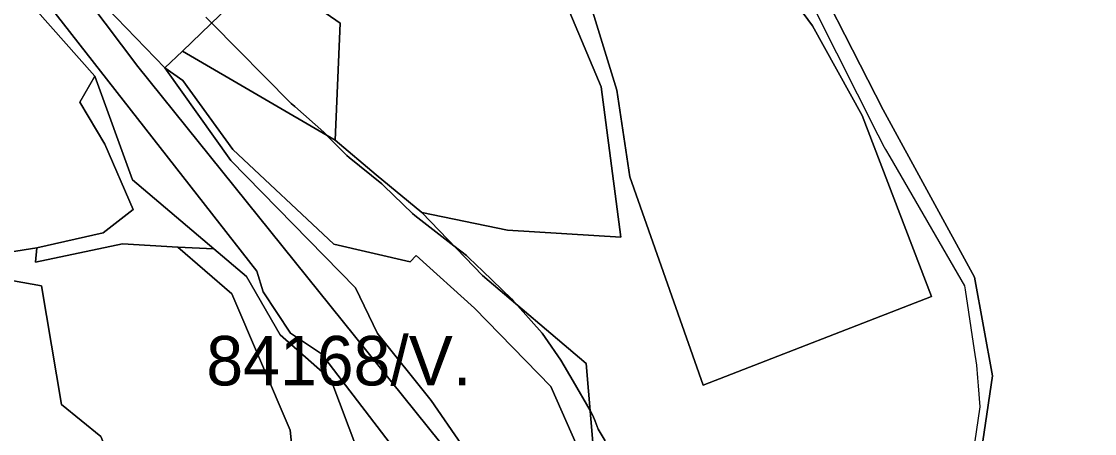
# Model space of a CAD drawing. Extents: x -477304 to -465429, y -1159113 to -1149210.
# Drawn here: x -468732.9 to -468407.6, y -1156836.1 to -1156711.2 of the extents above; entities that cross this region are included whole.
import ezdxf

# ---------------------------------------------------------------- set-up
doc = ezdxf.new("R2010")
doc.units = 0
for name, color, linetype in [('BPEJ_s', 7, 'Continuous'), ('ostatni_s', 7, 'Continuous'), ('PUPFL_s', 7, 'Continuous'), ('trav_porost_s', 7, 'Continuous')]:
    doc.layers.add(name, color=color, linetype=linetype)

msp = doc.modelspace()

# ---------------------------------------------------------------- linework, layer by layer
at = {"layer": 'BPEJ_s'}
for points in [[(-468492.08, -1156708.35), (-468473.28, -1156745.58), (-468471.37, -1156749.38), (-468470.99, -1156750.03), (-468469.71, -1156752.24), (-468447.06, -1156791.38), (-468446.88, -1156792.59), (-468444.08, -1156810.88), (-468443.39, -1156815.38), (-468443.09, -1156819.19), (-468442.89, -1156821.67), (-468442.39, -1156828.05), (-468452.64, -1156897.39)], [(-468492.08, -1156708.35), (-468473.28, -1156745.58), (-468471.37, -1156749.38), (-468470.99, -1156750.03), (-468469.71, -1156752.24), (-468447.06, -1156791.38), (-468446.88, -1156792.59), (-468444.08, -1156810.88), (-468443.39, -1156815.38), (-468443.09, -1156819.19), (-468442.89, -1156821.67), (-468442.39, -1156828.05), (-468452.64, -1156897.39), (-468453.42, -1156902.68), (-468453.68, -1156904.47)], [(-468676.99, -1156709.92), (-468675.22, -1156711.7), (-468651.1, -1156736.05), (-468649.99, -1156737.04), (-468641.23, -1156744.79), (-468640.25, -1156745.79), (-468640.18, -1156745.85), (-468634.29, -1156751.81), (-468633.49, -1156752.46), (-468623.68, -1156760.45), (-468623.04, -1156761.06)], [(-468555.91, -1156838.34), (-468558.06, -1156834.81), (-468558.98, -1156832.38), (-468559.64, -1156830.64), (-468560.49, -1156829.18), (-468565.66, -1156820.25), (-468569.41, -1156813.91), (-468574.1, -1156807.02), (-468575.02, -1156805.67), (-468582.48, -1156797.32), (-468583.7, -1156795.95), (-468584.3, -1156795.28), (-468593.05, -1156786.89), (-468597.26, -1156782.87), (-468598.02, -1156782.14), (-468601.82, -1156779.19), (-468613.62, -1156770.03), (-468614.32, -1156769.48), (-468623.04, -1156761.06), (-468623.68, -1156760.45), (-468633.49, -1156752.46), (-468634.29, -1156751.81), (-468640.18, -1156745.85), (-468640.25, -1156745.79), (-468641.23, -1156744.79), (-468649.99, -1156737.04), (-468651.1, -1156736.05), (-468675.22, -1156711.7), (-468676.99, -1156709.92)], [(-468623.04, -1156761.06), (-468614.32, -1156769.48), (-468613.62, -1156770.03), (-468601.82, -1156779.19), (-468598.02, -1156782.14), (-468597.26, -1156782.87), (-468593.05, -1156786.89), (-468584.3, -1156795.28), (-468583.7, -1156795.95), (-468582.48, -1156797.32), (-468575.02, -1156805.67), (-468574.1, -1156807.02), (-468569.41, -1156813.91), (-468565.66, -1156820.25), (-468560.49, -1156829.18), (-468559.64, -1156830.64), (-468558.98, -1156832.38), (-468558.06, -1156834.81), (-468555.91, -1156838.34)]]:
    msp.add_lwpolyline(points, dxfattribs=at)
at = {"layer": 'ostatni_s'}
for points in [[(-468591.08, -1156524.91), (-468602.72, -1156531.31), (-468620.34, -1156533.71), (-468813.51, -1156527.91), (-468847.72, -1156531.41), (-468854.13, -1156542.48), (-468844.29, -1156556.45), (-468778.35, -1156619.26), (-468727.59, -1156684.94), (-468697.62, -1156724.86), (-468606.12, -1156838.54), (-468598.23, -1156853.19), (-468577.28, -1156908.02), (-468560.24, -1156933.95), (-468521.81, -1156978.46), (-468506.21, -1157003.65), (-468489.62, -1157037.25), (-468424.39, -1157112.16)], [(-468489.92, -1157054.19), (-468502.25, -1157035.76), (-468524.68, -1156994.83), (-468536.8, -1156978.58), (-468539.93, -1156974.39), (-468579.47, -1156925.77), (-468586.38, -1156911.49), (-468603.06, -1156868.42), (-468616.49, -1156845.23), (-468641.91, -1156811.94), (-468651.31, -1156805.73), (-468659.59, -1156793.17), (-468661.55, -1156786.94), (-468760.72, -1156660.07)], [(-468760.72, -1156660.07), (-468661.55, -1156786.94), (-468659.59, -1156793.17), (-468651.31, -1156805.73), (-468641.91, -1156811.94), (-468616.49, -1156845.23), (-468603.06, -1156868.42), (-468586.38, -1156911.49), (-468579.47, -1156925.77), (-468539.93, -1156974.39), (-468536.8, -1156978.58), (-468524.68, -1156994.83), (-468502.25, -1157035.76), (-468489.92, -1157054.19)], [(-468424.39, -1157112.16), (-468489.62, -1157037.25), (-468506.21, -1157003.65), (-468521.81, -1156978.46), (-468560.24, -1156933.95), (-468577.28, -1156908.02), (-468598.23, -1156853.19), (-468606.12, -1156838.54), (-468697.62, -1156724.86), (-468727.59, -1156684.94)], [(-468709.89, -1156703.98), (-468689.36, -1156725.32), (-468669.4, -1156753.33), (-468631.63, -1156791.96), (-468624.97, -1156805.8), (-468608.73, -1156826.11), (-468599.5, -1156839.41), (-468594.16, -1156847.12), (-468585.52, -1156873.66), (-468567.57, -1156906.97), (-468558.25, -1156931.36), (-468544.9, -1156941.83), (-468529.79, -1156965.18), (-468510.83, -1156986.16), (-468500.2, -1157011.61), (-468487.54, -1157022.17), (-468480.86, -1157035.74), (-468478.41, -1157040.73)], [(-468504.58, -1157039.66), (-468509.25, -1157033.63), (-468512.85, -1157021.39), (-468524.78, -1157002.43), (-468539.32, -1156983.12), (-468551.21, -1156967.33), (-468563.53, -1156951.46), (-468580.59, -1156930.69), (-468593.43, -1156905.31), (-468625.11, -1156851.44), (-468630.92, -1156841.48), (-468639.06, -1156819.74), (-468654.47, -1156806.25), (-468664.64, -1156788.5), (-468674.58, -1156780.09), (-468699.21, -1156759.23), (-468710.59, -1156727.82), (-468728.78, -1156707.31)]]:
    msp.add_lwpolyline(points, dxfattribs=at)
msp.add_lwpolyline([(-468690.44, -1156685.26), (-468669.91, -1156706.59), (-468684.09, -1156720.23), (-468689.36, -1156725.32), (-468709.89, -1156703.98), (-468706.38, -1156700.6)], close=True, dxfattribs=at)
at = {"layer": 'PUPFL_s'}
for points in [[(-468342.09, -1156936.7), (-468413.39, -1156925.05), (-468451.17, -1156903.94), (-468438.55, -1156818.62), (-468444.02, -1156788.69), (-468471.65, -1156738.05), (-468499.5, -1156683.56), (-468557.49, -1156505.87), (-468560.79, -1156495.34), (-468525.61, -1156464.43), (-468511.8, -1156456.56), (-468493.4, -1156462.75), (-468464.25, -1156466.45), (-468437.9, -1156477.87), (-468419.96, -1156478.04), (-468426.62, -1156486.89), (-468425.96, -1156493.9), (-468420.29, -1156505.13), (-468414.61, -1156528), (-468379.5, -1156564.49)], [(-468499.5, -1156683.56), (-468471.65, -1156738.05), (-468444.02, -1156788.69), (-468438.55, -1156818.62), (-468451.17, -1156903.94), (-468457.2, -1156900.57), (-468487.15, -1156897.32), (-468552.45, -1156855.56), (-468559.55, -1156840), (-468561.73, -1156814.92), (-468593.15, -1156788.27), (-468611.48, -1156769.08), (-468585.51, -1156774.53), (-468551.19, -1156776.6), (-468557.18, -1156731.06), (-468566.67, -1156708.53)], [(-468560.86, -1156704.33), (-468552.44, -1156732.08), (-468548.51, -1156758.28), (-468526.2, -1156821.43), (-468457.05, -1156794.56), (-468478.06, -1156739.74), (-468493.07, -1156712.6), (-468504.38, -1156697.15)], [(-468562.95, -1156843.37), (-468572.44, -1156821.9), (-468595.55, -1156798.17), (-468613.21, -1156782.21), (-468615, -1156784.11), (-468638.16, -1156778.72), (-468668.79, -1156750.07), (-468683.98, -1156729.09), (-468689.36, -1156725.32), (-468684.09, -1156720.23), (-468637.74, -1156747.25), (-468625.33, -1156757.72), (-468611.48, -1156769.08), (-468593.15, -1156788.27), (-468561.73, -1156814.92), (-468559.55, -1156840)]]:
    msp.add_lwpolyline(points, dxfattribs=at)
for points in [[(-468478.06, -1156739.74), (-468457.05, -1156794.56), (-468526.2, -1156821.43), (-468548.51, -1156758.28), (-468552.44, -1156732.08), (-468560.86, -1156704.33), (-468548.92, -1156695.51), (-468523.21, -1156681.53), (-468510.86, -1156688.8), (-468504.38, -1156697.15), (-468493.07, -1156712.6)], [(-468669.4, -1156753.33), (-468689.36, -1156725.32), (-468683.98, -1156729.09), (-468668.79, -1156750.07), (-468638.16, -1156778.72), (-468615, -1156784.11), (-468613.21, -1156782.21), (-468595.55, -1156798.17), (-468572.44, -1156821.9), (-468562.95, -1156843.37), (-468599.5, -1156839.41), (-468608.73, -1156826.11), (-468624.97, -1156805.8), (-468631.63, -1156791.96)], [(-468681.64, -1156897.44), (-468691.94, -1156876.97), (-468649.24, -1156857.03), (-468651.46, -1156835.14), (-468669.09, -1156793.8), (-468685.5, -1156779.67), (-468674.58, -1156780.09), (-468664.64, -1156788.5), (-468654.47, -1156806.25), (-468639.06, -1156819.74), (-468630.92, -1156841.48), (-468625.11, -1156851.44), (-468637.74, -1156864.68), (-468637.9, -1156865.65), (-468657.59, -1156864.87), (-468665.38, -1156868.44), (-468663.51, -1156878.23)], [(-468721.67, -1156861.9), (-468732.33, -1156852.84), (-468738.92, -1156840.91), (-468744.95, -1156814.74), (-468765.9, -1156805.92), (-468788.39, -1156784.84), (-468746.81, -1156782.75), (-468738.11, -1156789.3), (-468726.83, -1156791.34), (-468720.67, -1156827.35), (-468708.83, -1156837.04), (-468691.94, -1156876.97), (-468681.64, -1156897.44), (-468667.8, -1156919.37), (-468661.15, -1156943.84), (-468675.81, -1156954.05), (-468689.82, -1156933.43), (-468700.18, -1156929.96), (-468717.71, -1156895.56), (-468718.09, -1156889.82), (-468718.69, -1156873.67)]]:
    msp.add_lwpolyline(points, close=True, dxfattribs=at)
at = {"layer": 'trav_porost_s'}
for points in [[(-468588.3, -1156693.66), (-468569.38, -1156695.72), (-468571.77, -1156703.84), (-468566.67, -1156708.53), (-468557.18, -1156731.06), (-468551.19, -1156776.6), (-468585.51, -1156774.53), (-468611.48, -1156769.08), (-468625.33, -1156757.72), (-468637.74, -1156747.25), (-468636.3, -1156711.8), (-468709.15, -1156661.32), (-468728.42, -1156659.86), (-468742.87, -1156636.49), (-468704.16, -1156644.41), (-468653.84, -1156668.56), (-468636.51, -1156676.8), (-468616.92, -1156684.83), (-468609.91, -1156686.14)], [(-468721.21, -1156672.31), (-468728.42, -1156659.86), (-468709.15, -1156661.32), (-468636.3, -1156711.8), (-468637.74, -1156747.25), (-468684.09, -1156720.23), (-468669.91, -1156706.59), (-468663.82, -1156700.49), (-468687.03, -1156681.26), (-468690.44, -1156685.26), (-468706.38, -1156700.6), (-468710.8, -1156689.22)], [(-468698.95, -1156768.18), (-468708.06, -1156775.34), (-468728.21, -1156779.83), (-468746.81, -1156782.75), (-468766.32, -1156767.94), (-468766.54, -1156762.87), (-468788.59, -1156746.87), (-468798.41, -1156726.89), (-468803.81, -1156722.87), (-468811.02, -1156710.37), (-468794.39, -1156700.95), (-468755.23, -1156680.04), (-468728.78, -1156707.31), (-468710.59, -1156727.82), (-468715.16, -1156735.67), (-468707.54, -1156748.47)], [(-468708.06, -1156775.34), (-468698.95, -1156768.18), (-468707.54, -1156748.47), (-468715.16, -1156735.67), (-468710.59, -1156727.82), (-468699.21, -1156759.23), (-468674.58, -1156780.09), (-468685.5, -1156779.67), (-468702.23, -1156778.62), (-468728.65, -1156784.18), (-468728.21, -1156779.83)], [(-468691.94, -1156876.97), (-468708.83, -1156837.04), (-468720.67, -1156827.35), (-468726.83, -1156791.34), (-468738.11, -1156789.3), (-468746.81, -1156782.75), (-468728.21, -1156779.83), (-468728.65, -1156784.18), (-468702.23, -1156778.62), (-468685.5, -1156779.67), (-468669.09, -1156793.8), (-468651.46, -1156835.14), (-468649.24, -1156857.03)]]:
    msp.add_lwpolyline(points, close=True, dxfattribs=at)

# ---------------------------------------------------------------- texts
at = {"layer": 'BPEJ_s'}
msp.add_text('84168/V.', height=15, dxfattribs=at).set_placement((-468676.83, -1156821.53))

doc.saveas('drawing.dxf')
